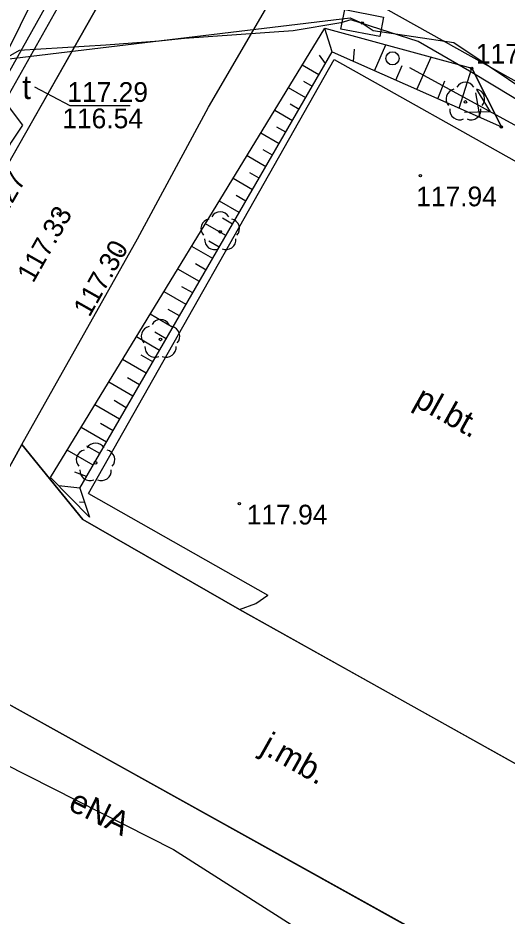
# Model space of a CAD drawing. Extents: x 6434771 to 6436222, y 5663454 to 5664782.
# Drawn here: x 6435196.25 to 6435214.85, y 5663831.97 to 5663866.09 of the extents above; entities that cross this region are included whole.
import ezdxf

# ---------------------------------------------------------------- set-up
doc = ezdxf.new("R2010")
doc.units = 0
for name, color, linetype in [('Warstwa 10', 7, 'Continuous'), ('Warstwa 11', 7, 'Continuous'), ('Warstwa 12', 7, 'Continuous'), ('Warstwa 13', 7, 'Continuous'), ('Warstwa 14', 7, 'Continuous'), ('Warstwa 2', 7, 'Continuous'), ('Warstwa 20', 7, 'Continuous'), ('Warstwa 21', 7, 'Continuous'), ('Warstwa 23', 7, 'Continuous'), ('Warstwa 25', 7, 'Continuous'), ('Warstwa 4', 7, 'Continuous'), ('Warstwa 5', 7, 'Continuous'), ('Warstwa 6', 7, 'Continuous'), ('Warstwa 8', 7, 'Continuous'), ('Warstwa 9', 7, 'Continuous')]:
    doc.layers.add(name, color=color, linetype=linetype)

msp = doc.modelspace()

# ---------------------------------------------------------------- linework, layer by layer
at = {"layer": 'Warstwa 10'}
for p, q in [((6435197.49, 5663848.63), (6435207.92, 5663865.7)), ((6435208.2, 5663864.8), (6435207.912, 5663865.687)), ((6435207.92, 5663865.7), (6435213.5, 5663864.18)), ((6435209.808, 5663864.088), (6435210.242, 5663865.068)), ((6435198.6, 5663848.23), (6435208.2, 5663864.8)), ((6435207.947, 5663864.364), (6435207.717, 5663864.677)), ((6435208.2, 5663864.8), (6435214.63, 5663861.95)), ((6435209.004, 5663864.444), (6435209.04, 5663864.91)), ((6435198.93, 5663848.02), (6435208.27, 5663864.52)), ((6435208.27, 5663864.52), (6435225.58, 5663854.79)), ((6435211.415, 5663863.375), (6435211.958, 5663864.6)), ((6435207.695, 5663863.928), (6435207.061, 5663864.295)), ((6435210.611, 5663863.731), (6435210.856, 5663864.283)), ((6435213.023, 5663862.663), (6435213.5, 5663864.18)), ((6435214.63, 5663861.95), (6435213.5, 5663864.18)), ((6435213.5, 5663864.18), (6435214.63, 5663861.95)), ((6435207.442, 5663863.492), (6435207.12, 5663863.678)), ((6435212.219, 5663863.019), (6435212.474, 5663863.704)), ((6435207.189, 5663863.056), (6435206.536, 5663863.435)), ((6435213.826, 5663862.306), (6435213.663, 5663863.243)), ((6435206.937, 5663862.62), (6435206.605, 5663862.812)), ((6435206.684, 5663862.184), (6435206.01, 5663862.574)), ((6435206.432, 5663861.748), (6435206.089, 5663861.946)), ((6435206.179, 5663861.312), (6435205.484, 5663861.714)), ((6435205.926, 5663860.876), (6435205.574, 5663861.08)), ((6435205.674, 5663860.439), (6435204.959, 5663860.854)), ((6435205.168, 5663859.567), (6435204.433, 5663859.993)), ((6435205.421, 5663860.003), (6435205.059, 5663860.213)), ((6435204.916, 5663859.131), (6435204.543, 5663859.347)), ((6435204.663, 5663858.695), (6435203.908, 5663859.133)), ((6435204.158, 5663857.823), (6435203.382, 5663858.273)), ((6435204.411, 5663858.259), (6435204.028, 5663858.481)), ((6435203.905, 5663857.387), (6435203.512, 5663857.615)), ((6435203.653, 5663856.951), (6435202.856, 5663857.412)), ((6435203.147, 5663856.079), (6435202.331, 5663856.552)), ((6435203.4, 5663856.515), (6435202.997, 5663856.749)), ((6435202.895, 5663855.643), (6435202.481, 5663855.882)), ((6435202.642, 5663855.207), (6435201.805, 5663855.692)), ((6435202.137, 5663854.335), (6435201.279, 5663854.832)), ((6435202.389, 5663854.771), (6435201.966, 5663855.016)), ((6435201.884, 5663853.899), (6435201.45, 5663854.15)), ((6435201.632, 5663853.463), (6435200.754, 5663853.971)), ((6435201.126, 5663852.591), (6435200.228, 5663853.111)), ((6435201.379, 5663853.027), (6435200.935, 5663853.284)), ((6435200.874, 5663852.154), (6435200.419, 5663852.418)), ((6435200.621, 5663851.718), (6435199.702, 5663852.251)), ((6435200.116, 5663850.846), (6435199.177, 5663851.39)), ((6435200.368, 5663851.282), (6435199.904, 5663851.551)), ((6435199.863, 5663850.41), (6435199.388, 5663850.685)), ((6435199.611, 5663849.974), (6435198.651, 5663850.53)), ((6435199.105, 5663849.102), (6435198.125, 5663849.67)), ((6435199.358, 5663849.538), (6435198.873, 5663849.819)), ((6435197.49, 5663848.63), (6435198.97, 5663847.12)), ((6435198.853, 5663848.666), (6435198.408, 5663848.828)), ((6435198.6, 5663848.23), (6435197.802, 5663848.311)), ((6435198.6, 5663848.23), (6435198.97, 5663847.12)), ((6435198.93, 5663848.02), (6435205.75, 5663844.16)), ((6435198.785, 5663847.675), (6435198.586, 5663847.695)), ((6435205.29, 5663843.84), (6435205.75, 5663844.16)), ((6435204.67, 5663843.62), (6435205.29, 5663843.84)), ((6435204.67, 5663843.62), (6435215.8, 5663837.4))]:
    msp.add_line(p, q, dxfattribs=at)
at = {"layer": 'Warstwa 11'}
for centre in [(6435213.26, 5663862.9), (6435203.94, 5663857.97), (6435201.67, 5663853.88), (6435199.2, 5663849.19)]:
    msp.add_circle(centre, 0.05, dxfattribs=at)
for centre, start, end in [((6435213.26, 5663863.275), 30.1471, 149.8529), ((6435212.903, 5663863.016), 102.1471, 221.8529), ((6435213.617, 5663863.016), 318.1471, 77.8529), ((6435213.04, 5663862.597), 174.1471, 293.8529), ((6435213.48, 5663862.597), 246.1471, 5.8529), ((6435203.94, 5663858.345), 30.1471, 149.8529), ((6435203.583, 5663858.086), 102.1471, 221.8529), ((6435204.297, 5663858.086), 318.1471, 77.8529), ((6435203.72, 5663857.667), 174.1471, 293.8529), ((6435204.16, 5663857.667), 246.1471, 5.8529), ((6435201.67, 5663854.255), 30.1471, 149.8529), ((6435201.313, 5663853.996), 102.1471, 221.8529), ((6435202.027, 5663853.996), 318.1471, 77.8529), ((6435201.45, 5663853.577), 174.1471, 293.8529), ((6435201.89, 5663853.577), 246.1471, 5.8529), ((6435198.843, 5663849.306), 102.1471, 221.8529), ((6435199.2, 5663849.565), 30.1471, 149.8529), ((6435199.557, 5663849.306), 318.1471, 77.8529), ((6435198.98, 5663848.887), 174.1471, 293.8529), ((6435199.42, 5663848.887), 246.1471, 5.8529)]:
    msp.add_arc(centre, 0.375, start, end, dxfattribs=at)
at = {"layer": 'Warstwa 12'}
for points in [[(6435198.49, 5663870.07), (6435197.01, 5663867.18), (6435194.99, 5663863.12), (6435194.77, 5663862.36), (6435192.74, 5663858.51), (6435191.8, 5663856.38), (6435191.08, 5663854.9), (6435190.2, 5663853.07), (6435184.26, 5663843.31)], [(6435199.12, 5663869.789), (6435184.901, 5663844.431), (6435191.468, 5663840.851)], [(6435201.17, 5663869.015), (6435209.773, 5663866.711), (6435226.641, 5663857.297), (6435227.151, 5663844.9), (6435230.678, 5663833.107), (6435239.556, 5663825.369)], [(6435195.35, 5663864.228), (6435195.795, 5663864.53), (6435208.875, 5663866.092), (6435209.339, 5663865.898), (6435209.75, 5663865.621), (6435212.824, 5663865.164), (6435220.136, 5663860.256), (6435226.251, 5663856.532), (6435227.657, 5663855.082), (6435227.25, 5663854.759), (6435228.037, 5663849.57), (6435229.741, 5663845.308), (6435236.581, 5663840.706), (6435241.762, 5663839.133), (6435245.863, 5663837.125), (6435252.052, 5663838.209), (6435254.323, 5663839.882), (6435257.979, 5663839.497), (6435265.069, 5663841.102), (6435265.532, 5663841.242)], [(6435225.95, 5663856.079), (6435225.751, 5663856.304), (6435225.466, 5663856.536), (6435223.249, 5663858.084), (6435222.184, 5663858.783), (6435220.763, 5663859.616), (6435219.393, 5663860.508), (6435218.045, 5663861.323), (6435217.009, 5663861.873), (6435215.036, 5663863.09), (6435213.512, 5663864.018), (6435211.469, 5663865.196), (6435208.9, 5663866.018), (6435208.521, 5663865.903), (6435206.719, 5663865.606), (6435202.586, 5663865.313), (6435201.622, 5663865.205), (6435199.588, 5663865.056), (6435196.291, 5663864.851), (6435195.79, 5663864.559), (6435195.35, 5663864.228)], [(6435195.35, 5663864.228), (6435195.839, 5663862.788), (6435196.416, 5663862.015), (6435195.995, 5663861.378), (6435195.568, 5663860.598), (6435195.15, 5663859.788), (6435194.725, 5663859.107), (6435193.958, 5663857.698), (6435193.045, 5663856.108), (6435192.4, 5663855.008), (6435191.587, 5663853.495), (6435189.267, 5663849.432), (6435186.96, 5663845.234), (6435186.057, 5663843.714), (6435185.208, 5663842.138), (6435184.457, 5663840.825), (6435182.99, 5663838.243)], [(6435184.03, 5663843.581), (6435190.174, 5663840.567), (6435202.162, 5663834.491), (6435211.531, 5663828.528), (6435214.055, 5663827.167), (6435216.061, 5663827.703), (6435221.987, 5663824.791), (6435231.114, 5663819.541), (6435236.272, 5663816.848), (6435255.048, 5663806.451), (6435272.28, 5663797.362), (6435275.766, 5663795.299)]]:
    msp.add_lwpolyline(points, dxfattribs=at)
at = {"layer": 'Warstwa 13'}
for centre in [(6435213.5, 5663864.18), (6435214.63, 5663861.95)]:
    msp.add_circle(centre, 0.045, dxfattribs=at)
at = {"layer": 'Warstwa 14'}
msp.add_lwpolyline([(6435196.876, 5663863.479), (6435198.225, 5663862.768), (6435200.516, 5663862.768)], dxfattribs=at)
msp.add_circle((6435209.339, 5663865.898), 0.045, dxfattribs=at)
at = {"layer": 'Warstwa 2'}
msp.add_circle((6435210.489, 5663864.558), 0.25, dxfattribs=at)
at = {"layer": 'Warstwa 20'}
for p, q in [((6435198.6, 5663848.23), (6435208.2, 5663864.8)), ((6435208.2, 5663864.8), (6435214.63, 5663861.95)), ((6435198.6, 5663848.23), (6435198.97, 5663847.12))]:
    msp.add_line(p, q, dxfattribs=at)
at = {"layer": 'Warstwa 21'}
for p, q in [((6435197.49, 5663848.63), (6435207.92, 5663865.7)), ((6435207.92, 5663865.7), (6435213.5, 5663864.18)), ((6435197.49, 5663848.63), (6435198.97, 5663847.12))]:
    msp.add_line(p, q, dxfattribs=at)
at = {"layer": 'Warstwa 23'}
for p, q in [((6435215.537, 5663861.805), (6435211.147, 5663864.199)), ((6435214.22, 5663862.523), (6435213.699, 5663863.377)), ((6435214.22, 5663862.523), (6435213.221, 5663862.499))]:
    msp.add_line(p, q, dxfattribs=at)
at = {"layer": 'Warstwa 25'}
for centre in [(6435211.55, 5663860.1), (6435197.79, 5663858.66), (6435200.14, 5663857.22), (6435204.67, 5663847.64)]:
    msp.add_circle(centre, 0.045, dxfattribs=at)
at = {"layer": 'Warstwa 4'}
msp.add_lwpolyline([(6435208.531, 5663865.672), (6435208.674, 5663866.409), (6435210.147, 5663866.124), (6435210.004, 5663865.387)], close=True, dxfattribs=at)
at = {"layer": 'Warstwa 5'}
for p, q in [((6435203.5, 5663862.7), (6435206.901, 5663868.551)), ((6435198.93, 5663848.02), (6435208.27, 5663864.52)), ((6435208.27, 5663864.52), (6435225.58, 5663854.79)), ((6435200.798, 5663857.694), (6435203.5, 5663862.7)), ((6435196.4, 5663849.88), (6435200.798, 5663857.694)), ((6435196.4, 5663849.88), (6435198.71, 5663847.04)), ((6435198.93, 5663848.02), (6435205.75, 5663844.16)), ((6435198.71, 5663847.04), (6435204.67, 5663843.62)), ((6435205.29, 5663843.84), (6435205.75, 5663844.16)), ((6435204.67, 5663843.62), (6435205.29, 5663843.84))]:
    msp.add_line(p, q, dxfattribs=at)
at = {"layer": 'Warstwa 6'}
for points in [[(6435196.4, 5663849.88), (6435200.798, 5663857.694), (6435203.5, 5663862.7), (6435206.901, 5663868.551), (6435210.31, 5663874.67), (6435212.69, 5663878.948), (6435213.015, 5663879.413)], [(6435183.472, 5663837.959), (6435184.107, 5663839.061), (6435186.235, 5663842.852), (6435187.52, 5663845.74), (6435187.9, 5663846.45), (6435194.26, 5663857.71), (6435200.63, 5663868.92)], [(6435225.52, 5663831.97), (6435215.89, 5663837.36), (6435215.8, 5663837.4), (6435204.67, 5663843.62), (6435198.71, 5663847.04), (6435196.4, 5663849.88)], [(6435222.74, 5663822.69), (6435222.849, 5663822.853), (6435222.94, 5663823.026), (6435223.011, 5663823.209), (6435223.063, 5663823.398), (6435223.094, 5663823.591), (6435223.103, 5663823.787), (6435223.092, 5663823.982), (6435223.059, 5663824.175), (6435223.006, 5663824.364), (6435222.933, 5663824.546), (6435222.841, 5663824.718), (6435222.73, 5663824.88), (6435221.93, 5663825.55), (6435193.82, 5663841.16), (6435193.579, 5663841.252), (6435193.334, 5663841.333), (6435193.085, 5663841.401), (6435192.833, 5663841.458), (6435192.579, 5663841.503), (6435192.323, 5663841.536), (6435192.066, 5663841.556), (6435191.762, 5663841.566)]]:
    msp.add_lwpolyline(points, dxfattribs=at)
msp.add_circle((6435209.339, 5663865.898), 0.045, dxfattribs=at)
at = {"layer": 'Warstwa 8'}
for p, q in [((6435194.26, 5663857.71), (6435200.63, 5663868.92)), ((6435203.5, 5663862.7), (6435206.901, 5663868.551)), ((6435200.798, 5663857.694), (6435203.5, 5663862.7)), ((6435196.4, 5663849.88), (6435200.798, 5663857.694)), ((6435191.769, 5663841.579), (6435196.4, 5663849.88)), ((6435191.771, 5663841.582), (6435196.396, 5663849.873)), ((6435196.396, 5663849.873), (6435196.4, 5663849.88)), ((6435196.4, 5663849.88), (6435198.71, 5663847.04)), ((6435198.71, 5663847.04), (6435204.67, 5663843.62)), ((6435204.67, 5663843.62), (6435215.8, 5663837.4)), ((6435194.745, 5663840.646), (6435212.679, 5663830.687)), ((6435194.745, 5663840.646), (6435212.679, 5663830.687))]:
    msp.add_line(p, q, dxfattribs=at)
at = {"layer": 'Warstwa 9'}
for p, q in [((6435194.26, 5663857.71), (6435200.63, 5663868.92)), ((6435186.42, 5663846.35), (6435198, 5663866.92)), ((6435186.42, 5663846.35), (6435198, 5663866.92))]:
    msp.add_line(p, q, dxfattribs=at)

# ---------------------------------------------------------------- texts
at = {"layer": 'Warstwa 10'}
msp.add_text('pl.bt.', height=0.9, rotation=330.8029, dxfattribs=at).set_placement((6435211.248, 5663851.381))
at = {"layer": 'Warstwa 13'}
msp.add_text('117.5', height=0.75, dxfattribs=at).set_placement((6435213.658, 5663864.358))
msp.add_text('eNA', height=0.9, rotation=333.8167, dxfattribs=at).set_placement((6435198.116, 5663836.027))
at = {"layer": 'Warstwa 14'}
msp.add_text('116.54', height=0.75, dxfattribs=at).set_placement((6435197.935, 5663861.9))
at = {"layer": 'Warstwa 25'}
for s, rotation, p in [('117.27', 60.3955, (6435195.068, 5663857.314)), ('117.33', 60.5387, (6435196.827, 5663855.99)), ('117.30', 60.6304, (6435198.965, 5663854.692))]:
    msp.add_text(s, height=0.75, rotation=rotation, dxfattribs=at).set_placement(p)
for p in [(6435211.39, 5663858.937), (6435204.95, 5663846.846)]:
    msp.add_text('117.94', height=0.75, dxfattribs=at).set_placement(p)
at = {"layer": 'Warstwa 5'}
msp.add_text('t', height=0.9, dxfattribs=at).set_placement((6435196.413, 5663863.011))
at = {"layer": 'Warstwa 6'}
msp.add_text('117.29', height=0.75, dxfattribs=at).set_placement((6435198.126, 5663862.903))
at = {"layer": 'Warstwa 8'}
msp.add_text('j.mb.', height=0.9, rotation=330.6024, dxfattribs=at).set_placement((6435205.421, 5663838.204))

doc.saveas('drawing.dxf')
